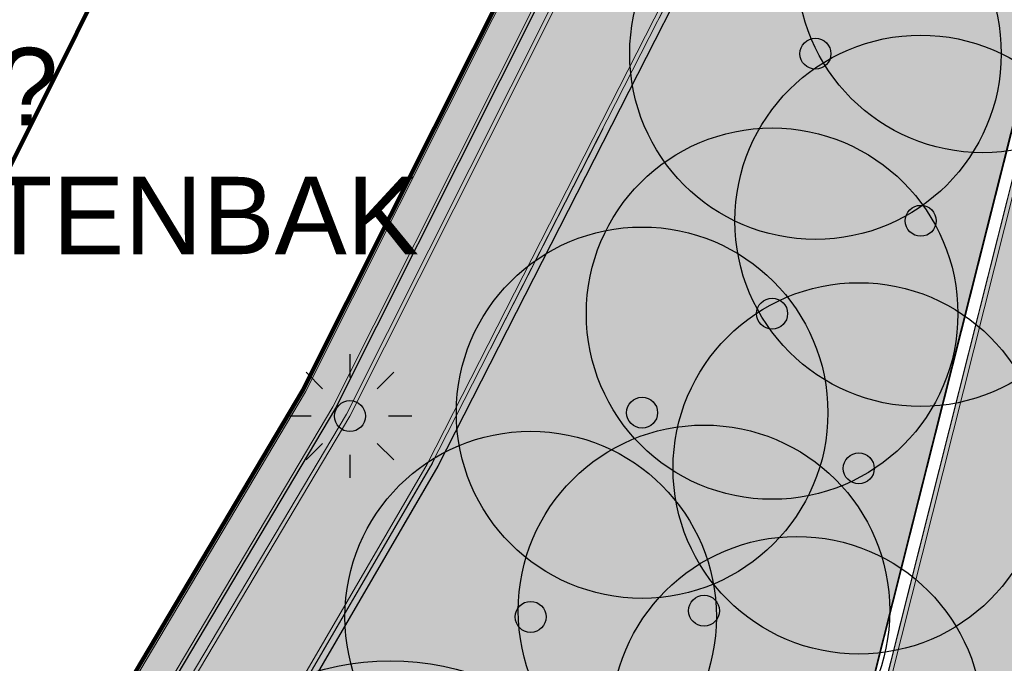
# Model space of a CAD drawing. Header units: metres. Extents: x 154038 to 155227, y 461678 to 462519.
# Tile 70 of 656: x 154344 to 154360, y 462045 to 462056. Entities that reach past the tile are written whole.
import ezdxf
from ezdxf import colors
from ezdxf.entities.mleader import LeaderData, LeaderLine
from ezdxf.enums import TextEntityAlignment as Align
from ezdxf.math import Vec2, Vec3

# ---------------------------------------------------------------- set-up
doc = ezdxf.new("R2010")
doc.units = ezdxf.units.M
doc.linetypes.add('VH-OPSLUITBAND_100X200', pattern=[16, 8, -2, 4, -2])
for name, color, linetype, lineweight in [('B-GV-GR-BOOM-G', 82, 'Continuous', 25), ('B-GV-GR-BOOM-G2', 92, 'Continuous', 25), ('B-GV-GR-BOOM-S', 3, 'Continuous', 25), ('B-WE-IE-TERREINAFSCHEIDING_KUNSTMATIG_MUUR-G', 1, 'IE-TERREINAFSCHEIDING_KUNSTMATIG-SO', 18), ('B-WE-OG-BEBOUWING-GV', 2, 'Continuous', 100), ('N-GV-GR-BOOM-G', 200, 'Continuous', 25), ('N-GV-GR-BOOM-GV', 3, 'Continuous', 25), ('N-GV-GR-BOOM-S', 200, 'Continuous', 25), ('N-GV-GR-BOOM-T', 3, 'Continuous', 25), ('N-WE-KL-ET_LS_OV_LICHTMAST-G', 2, 'Continuous', 25), ('N-WE-KL-ET_LS_OV_LICHTMAST_4M-S', 1, 'Continuous', 25), ('N-WE-VH-KANTOPSLUITING_OPSLUITBAND_100X200-G', 150, 'VH-OPSLUITBAND_100X200', 0), ('N-WE-VH-KANTVERHARDING_STOEP-STREKLAAG-G', 230, 'Continuous', 18), ('N-WE-VH-KANTVERHARDING_TROTTOIR-ROLLAAG-G', 62, 'Continuous', 18), ('N-WE-VH-KANTVERHARDING_TROTTOIR-STREKLAAG-G', 220, 'Continuous', 18), ('N-WE-VH-VERHARDING_STRAATBAKSTEEN-STOEP-HV_WF-G', 6, 'Continuous', 25), ('N-WE-VH-VERHARDING_STRAATBAKSTEEN-TROTTOIR-HV_DF-G', 2, 'Continuous', 18)]:
    doc.layers.add(name, color=color, linetype=linetype, lineweight=lineweight)
doc.layers.add('N-GV-GR-GROENVOORZIENING_plantvakStraat_HOOG-G', color=2, linetype='Continuous')
doc.layers.add('X-XX-AL-HULP-T', color=7, linetype='Continuous')
doc.layers.add('N-GV-GR-GROENVOORZIENING_plantvakStraaT_HOOG-V', color=7, linetype='Continuous', true_color=0x949300)
for name, color, linetype, lineweight, true_color in [('N-WE-VH-KANTOPSLUITING_OPSLUITBAND_100X200-V', 7, 'Continuous', 5, 0xbbbcbc), ('N-WE-VH-VERHARDING_STRAATBAKSTEEN-STOEP-HV_WF-V', 7, 'Continuous', 25, 0xb33d26), ('N-WE-VH-VERHARDING_STRAATBAKSTEEN-TROTTOIR-HV_DF-V', 7, 'Continuous', 18, 0xd14124), ('N-WE-VH-VERHARDING_STRAATBAKSTEEN_Rijbaan-KV_DF-V', 7, 'Continuous', 18, 0xb33d26)]:
    doc.layers.add(name, color=color, linetype=linetype, lineweight=lineweight, true_color=true_color)
doc.styles.add('maatvoering', font='arial.ttf')
doc.styles.get("Standard").update_dxf_attribs({"font": 'arial.ttf'})
doc.linetypes.add('IE-TERREINAFSCHEIDING_KUNSTMATIG-SO', pattern='A,4,[82,NLCS.shx,S=0.75,R=90,X=0,Y=0],4,-2', length=10)

# ---------------------------------------------------------------- blocks, each defined once
blk = doc.blocks.new('_Dot')
at = {"color": 0, "linetype": 'ByBlock', "lineweight": -2}
blk.add_line((-0.5, 0), (-1, 0), dxfattribs=at)
at = {"color": 0, "linetype": 'ByBlock', "const_width": 0.5}
blk.add_lwpolyline([(-0.25, 0, 1), (0.25, 0, 1)], format="xyb", close=True, dxfattribs=at)
blk = doc.blocks.new('SKL-ET_OV_LICHTMAST-N')
at = {"layer": 'N-WE-KL-ET_LS_OV_LICHTMAST-G'}
for points in [[(0, 1), (0, 0.625)], [(-0.7071067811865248, 0.707106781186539), (-0.4419417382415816, 0.4419417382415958)], [(0.44194173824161, 0.4419417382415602), (0.7071067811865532, 0.7071067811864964)], [(-0.625, 0), (-1, 0)], [(1, 0), (0.625, 0)], [(-0.7071067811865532, -0.7071067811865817), (-0.4419417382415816, -0.44194173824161)], [(0.4419417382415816, -0.4419417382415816), (0.7071067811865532, -0.7071067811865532)], [(0, -0.625), (0, -1)]]:
    blk.add_lwpolyline(points, dxfattribs=at)
blk.add_circle((0, 0), 0.25, dxfattribs=at)
blk = doc.blocks.new('*U346')
at = {"layer": 'B-GV-GR-BOOM-G', "color": 0}
blk.add_circle((-2.455635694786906e-11, 1.70530256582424e-11), 3, dxfattribs=at)
at = {"layer": 'B-GV-GR-BOOM-G2', "color": 0}
blk.add_circle((0, 0), 0.25, dxfattribs=at)
blk = doc.blocks.new('*U355')
at = {"layer": 'N-GV-GR-BOOM-G'}
blk.add_circle((0, 0), 4.25, dxfattribs=at)
at = {"layer": 'N-GV-GR-BOOM-GV'}
blk.add_circle((2.455635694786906e-11, -1.70530256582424e-11), 0.3, dxfattribs=at)

msp = doc.modelspace()

# ---------------------------------------------------------------- hatches: boundary and pattern name
at = {"layer": 'N-GV-GR-GROENVOORZIENING_plantvakStraaT_HOOG-V'}
h = msp.add_hatch(color=256, dxfattribs=at)
h.dxf.hatch_style = 1
edge = h.paths.add_edge_path()
edge.add_line((154361.1226047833, 462059.0336435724), (154358.735, 462060.21))
edge.add_line((154358.735, 462060.21), (154358.65, 462060.01))
edge.add_line((154358.65, 462060.01), (154358.29, 462060.22))
edge.add_line((154358.29, 462060.22), (154358.325, 462060.287))
edge.add_line((154358.325, 462060.287), (154358.48, 462060.58))
edge.add_line((154358.48, 462060.58), (154361.2684127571, 462059.1857936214))
edge.add_line((154361.2684127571, 462059.1857936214), (154361.9349224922, 462061.831118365))
edge.add_arc((154361.0621977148, 462062.0510080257), 0.8999999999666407, 345.8582395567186, 436.078081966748)
edge.add_line((154361.2787371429, 462062.9245700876), (154359.031759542, 462063.4815531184))
edge.add_arc((154358.7911601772, 462062.5109286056), 0.9999999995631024, 76.07808194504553, 153.3697773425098)
edge.add_line((154357.8972422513, 462062.9591592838), (154350.6005939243, 462048.6350691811))
edge.add_line((154350.6005939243, 462048.6350691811), (154345.0053588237, 462039.0233555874))
edge.add_arc((154345.865032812, 462038.5125125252), 1.000000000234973, 149.2799979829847, 256.0223232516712)
edge.add_line((154345.6234889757, 462037.5421226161), (154354.3427813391, 462035.3716642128))
edge.add_arc((154354.560180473, 462036.2450127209), 0.900000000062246, 256.0216881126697, 345.8582395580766)
edge.add_line((154355.4329052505, 462036.0251230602), (154355.793000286, 462037.4543119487))
edge.add_line((154355.793000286, 462037.4543119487), (154351.98, 462038.41))
edge.add_line((154351.98, 462038.41), (154352.246, 462039.437))
edge.add_line((154352.246, 462039.437), (154352.28, 462039.57))
edge.add_line((154352.28, 462039.57), (154352.72, 462039.46))
edge.add_line((154352.72, 462039.46), (154352.62, 462039.05))
edge.add_line((154352.62, 462039.05), (154352.368, 462039.086))
edge.add_line((154352.368, 462039.086), (154352.23, 462038.55))
edge.add_line((154352.23, 462038.55), (154355.7391837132, 462037.6702046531))
edge.add_line((154355.7391837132, 462037.6702046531), (154361.1226047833, 462059.0336435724))
at = {"layer": 'N-WE-VH-KANTOPSLUITING_OPSLUITBAND_100X200-V'}
h = msp.add_hatch(color=256, dxfattribs=at)
h.dxf.hatch_style = 1
edge = h.paths.add_edge_path()
edge.add_arc((154358.7911601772, 462062.5109286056), 1.099999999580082, 76.07808196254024, 153.3528407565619)
edge.add_line((154357.8079962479, 462063.0042729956), (154350.5127607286, 462048.6829563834))
edge.add_line((154350.5127607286, 462048.6829563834), (154344.9191563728, 462039.074044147))
edge.add_arc((154345.865032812, 462038.5125125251), 1.100000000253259, 149.3039730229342, 256.0216881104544)
edge.add_line((154345.5993227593, 462037.4450865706), (154354.3186258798, 462035.2746254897))
edge.add_arc((154354.5601804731, 462036.2450127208), 0.9999999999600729, 256.0216881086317, 345.8582395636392)
edge.add_line((154355.5298746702, 462036.0006908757), (154355.89, 462037.4299999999))
edge.add_line((154355.89, 462037.4299999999), (154355.793000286, 462037.4543119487))
edge.add_line((154355.793000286, 462037.4543119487), (154355.4329052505, 462036.0251230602))
edge.add_arc((154354.5601804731, 462036.2450127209), 0.8999999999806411, 256.0216881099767, 345.85823956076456, ccw=False)
edge.add_line((154354.3427813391, 462035.3716642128), (154345.6234782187, 462037.5421252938))
edge.add_arc((154345.865032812, 462038.5125125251), 1.000000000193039, 149.2799979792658, 256.0216881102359, ccw=False)
edge.add_line((154345.0053588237, 462039.0233555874), (154350.6005939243, 462048.6350691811))
edge.add_line((154350.6005939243, 462048.6350691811), (154357.8972422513, 462062.9591592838))
edge.add_arc((154358.7911601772, 462062.5109286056), 0.9999999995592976, 76.07808196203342, 153.3697773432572, ccw=False)
edge.add_line((154359.0317595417, 462063.4815531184), (154361.2787371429, 462062.9245700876))
edge.add_arc((154361.0621977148, 462062.0510080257), 0.899999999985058, -14.141760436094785, 76.07808196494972, ccw=False)
edge.add_line((154361.9349224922, 462061.8311183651), (154361.2684127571, 462059.1857936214))
edge.add_line((154361.2684127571, 462059.1857936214), (154361.36, 462059.14))
edge.add_line((154361.36, 462059.14), (154362.0318919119, 462061.8066861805))
edge.add_arc((154361.0621977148, 462062.0510080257), 0.9999999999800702, 345.8582395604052, 436.0780819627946)
edge.add_line((154361.3027970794, 462063.0216325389), (154359.0558194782, 462063.5786155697))
at = {"layer": 'N-WE-VH-VERHARDING_STRAATBAKSTEEN-STOEP-HV_WF-V'}
h = msp.add_hatch(color=256, dxfattribs=at)
h.dxf.hatch_style = 1
h.paths.add_polyline_path([(154378.2999999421, 462126.7049997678), (154373.8377536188, 462127.8208014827), (154373.9835829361, 462128.4028124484), (154379.0271416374, 462127.1416488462), (154375.9768330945, 462114.9034134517), (154368.5918047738, 462092.4687922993), (154359.5669424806, 462070.7331091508), (154348.9477526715, 462049.5729195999), (154342.4938872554, 462038.7120222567), (154337.9414373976, 462041.4252688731), (154338.2479301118, 462041.9410816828), (154342.285, 462039.535), (154348.4199779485, 462049.8592799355), (154359.013434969, 462070.9856407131), (154368.0289945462, 462092.6742438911), (154375.4040138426, 462115.0821954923)])
at = {"layer": 'N-WE-VH-VERHARDING_STRAATBAKSTEEN-TROTTOIR-HV_DF-V'}
h = msp.add_hatch(color=256, dxfattribs=at)
h.dxf.hatch_style = 1
edge = h.paths.add_edge_path(flags=16)
edge.add_line((154362.019825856, 462061.7587969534), (154355.5298746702, 462036.0006908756))
edge.add_arc((154354.560180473, 462036.2450127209), 1.000000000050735, 256.0216881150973, 345.85823955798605, ccw=False)
edge.add_line((154354.3186258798, 462035.2746254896), (154345.5993227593, 462037.4450865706))
edge.add_arc((154345.865032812, 462038.5125125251), 1.100000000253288, 149.3039727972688, 256.0216881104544, ccw=False)
edge.add_line((154344.9191563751, 462039.0740441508), (154350.4848843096, 462048.6350691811))
edge.add_line((154350.4848843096, 462048.6350691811), (154357.8224814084, 462063.0321401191))
edge.add_arc((154358.7911601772, 462062.5109286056), 1.099999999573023, 76.07808194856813, 151.7168891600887, ccw=False)
edge.add_line((154359.0558194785, 462063.5786155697), (154361.3027970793, 462063.0216325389))
edge.add_arc((154361.0609672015, 462062.0493436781), 1.001911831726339, -16.857495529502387, 76.03268019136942, ccw=False)
h.paths.add_polyline_path([(154359.5669424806, 462070.7331091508), (154357.4101246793, 462066.4496107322), (154354.2573476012, 462060.1530144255), (154351.0833513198, 462053.8320627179), (154348.9477526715, 462049.5729195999), (154342.2677574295, 462038.3314793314), (154341.3334041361, 462036.7591014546), (154342.5837272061, 462036.2378333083), (154353.3867945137, 462033.5484990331), (154357.7449153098, 462032.4632768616), (154365.17, 462061.96), (154370.951, 462060.527), (154371.32, 462062), (154372.11, 462065.07), (154372.4646181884, 462066.4809874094), (154370.4955765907, 462066.9252530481), (154360.1873909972, 462072.2274114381)])
edge = h.paths.add_edge_path(flags=16)
edge.add_arc((154368.7791829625, 462064.1561457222), 0.9999999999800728, 256.0780819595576, 345.7101016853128)
edge.add_line((154369.7482422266, 462063.9093175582), (154369.8362561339, 462064.2548643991))
edge.add_arc((154368.8736236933, 462064.5022523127), 0.9939124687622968, 345.5873860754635, 419.5101530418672)
edge.add_line((154369.377920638, 462065.3587256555), (154363.0788714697, 462069.1657947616))
edge.add_arc((154362.6206086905, 462068.2799387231), 0.9973693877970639, 62.64699228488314, 145.7080097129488)
edge.add_line((154361.7966049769, 462068.8418671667), (154361.0919128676, 462067.8136662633))
edge.add_arc((154362.7416398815, 462066.6830023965), 1.99999999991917, 145.5746554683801, 256.0780819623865)
edge.add_line((154362.2604411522, 462064.74175337), (154368.5385835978, 462063.185521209))
at = {"layer": 'N-WE-VH-VERHARDING_STRAATBAKSTEEN_Rijbaan-KV_DF-V'}
h = msp.add_hatch(color=256, dxfattribs=at)
h.dxf.hatch_style = 1
edge = h.paths.add_edge_path()
edge.add_line((154346.3655189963, 462123.4474894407), (154339.6690574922, 462103.1804047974))
edge.add_line((154339.6690574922, 462103.1804047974), (154331.5193567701, 462083.4356807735))
edge.add_line((154331.5193567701, 462083.4356807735), (154321.8864262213, 462064.3270959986))
edge.add_line((154321.8864262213, 462064.3270959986), (154319.064452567, 462059.5558212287))
edge.add_line((154319.064452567, 462059.5558212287), (154316.2103360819, 462061.243890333))
edge.add_arc((154313.6649621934, 462056.9402788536), 4.999999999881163, 59.39777921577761, 149.4251789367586)
edge.add_line((154309.3601339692, 462059.4835943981), (154295.4018813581, 462035.8577883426))
edge.add_arc((154299.7067095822, 462033.3144727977), 4.999999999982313, 149.425178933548, 239.2784399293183)
edge.add_line((154297.1523773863, 462029.0161723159), (154310.3450331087, 462021.1762305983))
edge.add_arc((154317.2452423, 462033.549449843), 14.16719595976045, 240.8527758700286, 248.9522969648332)
edge.add_line((154312.1571632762, 462020.327464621), (154334.4042784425, 462011.1510402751))
edge.add_arc((154336.3108423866, 462015.7732706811), 4.999999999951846, 247.5849764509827, 256.0899883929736)
edge.add_line((154335.1088540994, 462010.9198982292), (154350.5998025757, 462007.0834033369))
edge.add_arc((154349.3978142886, 462002.2300308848), 5.000000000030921, 59.37977109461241, 76.0899883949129, ccw=False)
edge.add_line((154351.944540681, 462006.5328421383), (154352.6260687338, 462006.1294627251))
edge.add_arc((154355.1727951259, 462010.4322739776), 4.999999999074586, 239.3797710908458, 256.0899883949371)
edge.add_line((154353.9708068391, 462005.5789015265), (154356.9781779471, 462004.8340984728))
edge.add_line((154356.9781779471, 462004.8340984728), (154367.5271780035, 462002.1693614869))
edge.add_line((154367.5271780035, 462002.1693614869), (154370.594703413, 462001.3944872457))
edge.add_arc((154371.8192663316, 462006.2422130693), 5.000000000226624, 255.8233322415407, 334.7988763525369)
edge.add_line((154376.3433598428, 462004.1132278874), (154378.3551998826, 462008.3883879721))
edge.add_arc((154373.8311063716, 462010.5173731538), 5.000000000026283, 334.7988763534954, 345.8749618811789)
edge.add_line((154378.6799336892, 462009.2971790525), (154401.6515090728, 462100.5820018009))
edge.add_line((154401.6515090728, 462100.5820018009), (154406.9852191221, 462099.2397882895))
edge.add_line((154406.9852191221, 462099.2397882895), (154397.3315953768, 462060.8780600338))
edge.add_line((154397.3315953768, 462060.8780600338), (154396.6527595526, 462061.0488872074))
edge.add_line((154396.6527595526, 462061.0488872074), (154394.6715745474, 462053.1760217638))
edge.add_line((154394.6715745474, 462053.1760217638), (154395.3511736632, 462053.0050023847))
edge.add_line((154395.3511736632, 462053.0050023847), (154390.2256132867, 462032.6401919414))
edge.add_line((154390.2256132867, 462032.6401919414), (154389.5467596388, 462032.8109482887))
edge.add_line((154389.5467596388, 462032.8109482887), (154388.7372010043, 462029.5939109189))
edge.add_line((154388.7372010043, 462029.5939109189), (154389.4156288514, 462029.4214625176))
edge.add_line((154389.4156288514, 462029.4214625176), (154383.7651946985, 462006.9676746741))
edge.add_line((154383.7651946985, 462006.9676746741), (154376.807218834, 461992.1819759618))
edge.add_arc((154381.331312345, 461990.0529907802), 4.999999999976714, 154.7988763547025, 166.0156035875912)
edge.add_line((154376.4795044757, 461991.2612789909), (154371.1051861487, 461969.68365288))
edge.add_line((154371.1051861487, 461969.68365288), (154363.8723419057, 461953.1420104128))
edge.add_arc((154368.4536651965, 461951.1389210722), 5.000088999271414, 156.3836358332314, 248.3411709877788)
edge.add_line((154366.60823727, 461946.491848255), (154366.6592998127, 461946.4715747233))
edge.add_line((154366.6592998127, 461946.4715747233), (154352.2416857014, 461952.1958481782))
edge.add_arc((154354.0386536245, 461956.8622859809), 5.000473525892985, 248.939130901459, 336.380420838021)
edge.add_line((154358.6202168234, 461954.8587855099), (154365.8806715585, 461971.4635736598))
edge.add_line((154365.8806715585, 461971.4635736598), (154371.1315098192, 461992.5091953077))
edge.add_arc((154366.27970195, 461993.7174835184), 4.999999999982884, 346.0156035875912, 435.8233322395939)
edge.add_line((154367.5042648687, 461998.5652093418), (154356.1296396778, 462001.438503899))
edge.add_line((154356.1296396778, 462001.438503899), (154353.1565705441, 462002.1748154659))
edge.add_arc((154351.9545822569, 461997.321443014), 4.99999999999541, 76.08998839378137, 92.77818827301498)
edge.add_line((154351.7122345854, 462002.315566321), (154350.8803402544, 462002.2858641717))
edge.add_arc((154350.6379925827, 462007.2799874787), 4.999999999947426, 256.0899883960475, 272.778188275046, ccw=False)
edge.add_line((154349.4360042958, 462002.4266150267), (154337.7325265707, 462005.3251033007))
edge.add_arc((154337.2517312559, 462003.38375432), 1.999999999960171, 76.08998839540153, 165.7499673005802)
edge.add_line((154335.3132697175, 462003.8760620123), (154335.1888994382, 462003.3863540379))
edge.add_line((154335.1888994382, 462003.3863540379), (154331.809089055, 462004.2350527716))
edge.add_line((154331.809089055, 462004.2350527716), (154332.0188515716, 462005.1214022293))
edge.add_arc((154330.0726110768, 462005.5819974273), 1.999999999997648, 346.6854067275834, 427.584976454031)
edge.add_line((154330.8352366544, 462007.4308895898), (154310.3759552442, 462015.8698735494))
edge.add_arc((154317.2452423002, 462033.5494498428), 18.96719595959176, 240.6390520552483, 248.76667882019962, ccw=False)
edge.add_line((154307.9454396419, 462017.0186243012), (154294.2962136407, 462025.129890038))
edge.add_arc((154292.7636143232, 462022.5509097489), 2.999999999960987, 59.27843992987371, 165.8531268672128)
edge.add_line((154289.8545971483, 462023.2841348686), (154287.8359008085, 462015.2751044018))
edge.add_line((154287.8359008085, 462015.2751044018), (154283.8632318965, 462016.2799413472))
edge.add_line((154283.8632318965, 462016.2799413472), (154284.9895646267, 462020.85211158))
edge.add_line((154284.9895646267, 462020.85211158), (154281.4008986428, 462022.9723146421))
edge.add_line((154281.4008986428, 462022.9723146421), (154304.5232118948, 462062.1092541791))
edge.add_arc((154313.1334630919, 462057.0210789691), 10.00129754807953, 72.70910643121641, 149.419295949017, ccw=False)
edge.add_arc((154316.7007223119, 462068.4799534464), 2.000000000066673, 252.7032232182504, 333.2466271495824)
edge.add_line((154318.4866272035, 462067.5796514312), (154327.4245828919, 462085.3096333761))
edge.add_line((154327.4245828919, 462085.3096333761), (154335.4473333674, 462104.7467881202))
edge.add_line((154335.4473333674, 462104.7467881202), (154342.0407687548, 462124.7020604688))
edge.add_line((154342.0407687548, 462124.7020604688), (154352.1387758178, 462165.04183881))
edge.add_line((154352.1387758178, 462165.04183881), (154355.7628846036, 462164.1322223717))
edge.add_line((154355.7628846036, 462164.1322223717), (154353.9603339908, 462153.7867322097))
edge.add_line((154353.9603339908, 462153.7867322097), (154346.3655189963, 462123.4474894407))
edge = h.paths.add_edge_path(flags=17)
edge.add_arc((154735.5031688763, 462271.5015979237), 4.999999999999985, 125.9385176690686, 138.150287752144, ccw=False)
edge.add_line((154732.5685849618, 462275.549834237), (154735.8470371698, 462277.9263983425))
edge.add_arc((154736.4339539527, 462277.1167510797), 1.000000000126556, 44.27258667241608, 125.93851766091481, ccw=False)
edge.add_line((154737.1499807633, 462277.8148238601), (154732.334294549, 462282.9696525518))
edge.add_arc((154731.6182677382, 462282.2715797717), 1.000000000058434, -54.06148233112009, 44.272586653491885, ccw=False)
edge.add_line((154732.2051845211, 462281.4619325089), (154729.9240080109, 462279.8082978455))
edge.add_arc((154735.7931758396, 462271.7118252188), 9.999999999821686, 125.9385176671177, 159.8812514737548)
edge.add_line((154726.4033583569, 462275.1514949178), (154712.1371545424, 462236.2067526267))
edge.add_arc((154709.3202092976, 462237.2386535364), 3.000000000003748, 249.8812514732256, 339.8812514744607, ccw=False)
edge.add_line((154708.2883083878, 462234.4217082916), (154663.7725424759, 462250.7286845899))
edge.add_line((154663.7725424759, 462250.7286845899), (154656.1079703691, 462250.0630933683))
edge.add_line((154656.1079703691, 462250.0630933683), (154584.3613417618, 462276.2290524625))
edge.add_arc((154586.0632988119, 462280.9304984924), 5.000025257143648, 159.6304989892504, 250.09938210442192, ccw=False)
edge.add_line((154581.3759381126, 462282.6708726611), (154586.6440892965, 462297.0625800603))
edge.add_line((154586.6440892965, 462297.0625800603), (154545.8382322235, 462312.2135262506))
edge.add_line((154545.8382322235, 462312.2135262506), (154543.9238186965, 462307.0574598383))
edge.add_line((154543.9238186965, 462307.0574598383), (154578.6714521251, 462294.1558922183))
edge.add_arc((154577.6272265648, 462291.3434923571), 3.000000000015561, -20.21334639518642, 69.63036995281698, ccw=False)
edge.add_line((154580.442464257, 462290.3069419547), (154576.1003610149, 462278.5139286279))
edge.add_arc((154571.4082981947, 462280.2415126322), 5.000000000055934, 301.49318088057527, 339.7866536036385, ccw=False)
edge.add_arc((154579.2442544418, 462267.4509774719), 9.999999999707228, 121.4931808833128, 159.6303699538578)
edge.add_line((154569.869588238, 462270.9317293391), (154560.0751634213, 462244.5540653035))
edge.add_arc((154557.2717091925, 462245.6220748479), 2.999999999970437, 249.9106884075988, 339.14506041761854, ccw=False)
edge.add_line((154556.2412556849, 462242.8045998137), (154537.0470548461, 462249.8246199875))
edge.add_arc((154536.360085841, 462247.9463032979), 2.000000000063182, 69.9106884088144, 159.7067651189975)
edge.add_line((154534.484226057, 462248.6399531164), (154518.7866293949, 462206.1884314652))
edge.add_line((154518.7866293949, 462206.1884314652), (154517.1266457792, 462201.6684760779))
edge.add_line((154517.1266457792, 462201.6684760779), (154504.0308506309, 462166.2479160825))
edge.add_line((154504.0308506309, 462166.2479160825), (154508.5329932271, 462164.5833704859))
edge.add_line((154508.5329932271, 462164.5833704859), (154521.6305956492, 462200.0088186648))
edge.add_line((154521.6305956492, 462200.0088186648), (154523.2905399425, 462204.5286669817))
edge.add_line((154523.2905399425, 462204.5286669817), (154536.2906664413, 462239.6853322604))
edge.add_arc((154540.9803159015, 462237.9512077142), 5.000000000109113, 69.91068840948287, 159.706765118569, ccw=False)
edge.add_line((154542.6977384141, 462242.6469994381), (154554.4056087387, 462238.3650037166))
edge.add_arc((154557.1538001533, 462245.8775869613), 7.999466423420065, 249.90688527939, 339.6332798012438)
edge.add_line((154564.6531743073, 462243.093552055), (154574.4386699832, 462269.447448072))
edge.add_arc((154579.1259759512, 462267.7069990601), 5.000000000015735, 69.96311292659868, 159.6294766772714, ccw=False)
edge.add_line((154580.8391011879, 462272.4043602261), (154655.4630948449, 462245.1890275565))
edge.add_line((154655.4630948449, 462245.1890275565), (154663.1240823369, 462245.8543074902))
edge.add_line((154663.1240823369, 462245.8543074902), (154713.9613245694, 462227.2316535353))
edge.add_line((154713.9613245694, 462227.2316535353), (154727.5885351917, 462264.4320337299))
edge.add_arc((154730.4054804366, 462263.4001328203), 2.999999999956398, 69.882642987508, 159.8812514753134, ccw=False)
edge.add_line((154731.4373129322, 462266.2171031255), (154749.540967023, 462259.5858871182))
edge.add_line((154749.540967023, 462259.5858871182), (154751.0397480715, 462263.6249638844))
edge.add_line((154751.0397480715, 462263.6249638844), (154734.4045412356, 462269.7183000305))
edge.add_arc((154736.1283149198, 462274.4117704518), 5.000006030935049, 197.6182283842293, 249.83320066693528, ccw=False)
edge.add_arc((154733.2690260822, 462273.5037486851), 2.000000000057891, 138.1345799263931, 197.6182116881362, ccw=False)
edge.add_line((154731.7795971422, 462274.8385151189), (154731.7786818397, 462274.8374930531))
edge = h.paths.add_edge_path(flags=0)
edge.add_arc((154536.360085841, 462247.9463032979), 2.000000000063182, 69.9106884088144, 159.7067651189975, ccw=False)
edge.add_arc((154536.360085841, 462247.9463032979), 2.000000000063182, 69.9106884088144, 159.7067651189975)
edge = h.paths.add_edge_path(flags=0)
edge.add_arc((154735.7931758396, 462271.7118252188), 9.999999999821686, 125.93851766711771, 159.8812514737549, ccw=False)
edge.add_arc((154735.7931758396, 462271.7118252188), 9.999999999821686, 125.9385176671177, 159.8812514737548)
edge = h.paths.add_edge_path(flags=17)
edge.add_arc((154735.5031688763, 462271.5015979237), 4.999999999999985, 125.9385176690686, 138.150287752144)
edge.add_line((154731.7795971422, 462274.8385151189), (154731.7786818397, 462274.8374930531))
edge.add_arc((154733.2690260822, 462273.5037486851), 2.000000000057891, 138.134579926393, 197.6182116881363)
edge.add_arc((154736.1283149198, 462274.4117704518), 5.000006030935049, 197.6182283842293, 249.8332006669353)
edge.add_line((154751.0397480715, 462263.6249638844), (154734.4045412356, 462269.7183000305))
edge.add_line((154749.540967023, 462259.5858871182), (154751.0397480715, 462263.6249638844))
edge.add_line((154731.4373129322, 462266.2171031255), (154749.540967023, 462259.5858871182))
edge.add_arc((154730.4054804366, 462263.4001328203), 2.999999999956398, 69.88264298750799, 159.8812514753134)
edge.add_line((154713.9613245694, 462227.2316535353), (154727.5885351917, 462264.4320337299))
edge.add_line((154663.1240823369, 462245.8543074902), (154713.9613245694, 462227.2316535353))
edge.add_line((154655.4630948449, 462245.1890275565), (154663.1240823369, 462245.8543074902))
edge.add_line((154580.8391011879, 462272.4043602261), (154655.4630948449, 462245.1890275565))
edge.add_arc((154579.1259759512, 462267.7069990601), 5.000000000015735, 69.96311292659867, 159.6294766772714)
edge.add_line((154564.6531743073, 462243.093552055), (154574.4386699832, 462269.447448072))
edge.add_arc((154557.1538001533, 462245.8775869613), 7.999466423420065, 249.90688527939, 339.6332798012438)
edge.add_line((154542.6977384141, 462242.6469994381), (154554.4056087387, 462238.3650037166))
edge.add_arc((154540.9803159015, 462237.9512077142), 5.000000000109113, 69.9106884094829, 159.706765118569)
edge.add_line((154523.2905399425, 462204.5286669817), (154536.2906664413, 462239.6853322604))
edge.add_line((154521.6305956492, 462200.0088186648), (154523.2905399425, 462204.5286669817))
edge.add_line((154508.5329932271, 462164.5833704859), (154521.6305956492, 462200.0088186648))
edge.add_line((154504.0308506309, 462166.2479160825), (154508.5329932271, 462164.5833704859))
edge.add_line((154517.1266457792, 462201.6684760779), (154504.0308506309, 462166.2479160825))
edge.add_line((154518.7866293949, 462206.1884314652), (154517.1266457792, 462201.6684760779))
edge.add_line((154534.484226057, 462248.6399531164), (154518.7866293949, 462206.1884314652))
edge.add_arc((154536.360085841, 462247.9463032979), 2.000000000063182, 69.9106884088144, 159.7067651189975)
edge.add_line((154556.2412556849, 462242.8045998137), (154537.0470548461, 462249.8246199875))
edge.add_arc((154557.2717091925, 462245.6220748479), 2.999999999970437, 249.9106884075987, 339.1450604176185)
edge.add_line((154569.869588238, 462270.9317293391), (154560.0751634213, 462244.5540653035))
edge.add_arc((154579.2442544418, 462267.4509774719), 9.999999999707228, 121.4931808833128, 159.6303699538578)
edge.add_arc((154571.4082981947, 462280.2415126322), 5.000000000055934, 301.4931808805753, 339.7866536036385)
edge.add_line((154580.442464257, 462290.3069419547), (154576.1003610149, 462278.5139286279))
edge.add_arc((154577.6272265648, 462291.3434923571), 3.000000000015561, 339.7866536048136, 429.6303699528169)
edge.add_line((154543.9238186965, 462307.0574598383), (154578.6714521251, 462294.1558922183))
edge.add_line((154545.8382322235, 462312.2135262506), (154543.9238186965, 462307.0574598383))
edge.add_line((154586.6440892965, 462297.0625800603), (154545.8382322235, 462312.2135262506))
edge.add_line((154581.3759381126, 462282.6708726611), (154586.6440892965, 462297.0625800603))
edge.add_arc((154586.0632988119, 462280.9304984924), 5.000025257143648, 159.6304989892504, 250.0993821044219)
edge.add_line((154656.1079703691, 462250.0630933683), (154584.3613417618, 462276.2290524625))
edge.add_line((154663.7725424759, 462250.7286845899), (154656.1079703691, 462250.0630933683))
edge.add_line((154708.2883083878, 462234.4217082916), (154663.7725424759, 462250.7286845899))
edge.add_arc((154709.3202092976, 462237.2386535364), 3.000000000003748, 249.8812514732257, 339.8812514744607)
edge.add_line((154726.4033583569, 462275.1514949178), (154712.1371545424, 462236.2067526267))
edge.add_arc((154735.7931758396, 462271.7118252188), 9.999999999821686, 125.9385176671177, 159.8812514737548)
edge.add_line((154732.2051845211, 462281.4619325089), (154729.9240080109, 462279.8082978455))
edge.add_arc((154731.6182677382, 462282.2715797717), 1.000000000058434, 305.9385176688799, 404.2725866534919)
edge.add_line((154732.334294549, 462282.9696525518), (154737.1499807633, 462277.8148238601))
edge.add_arc((154736.4339539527, 462277.1167510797), 1.000000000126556, 44.27258667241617, 125.9385176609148)
edge.add_line((154735.8470371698, 462277.9263983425), (154732.5685849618, 462275.549834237))
edge = h.paths.add_edge_path(flags=0)
edge.add_arc((154736.1283149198, 462274.4117704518), 5.000006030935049, 197.6182283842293, 249.8332006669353)
edge.add_arc((154736.1283149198, 462274.4117704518), 5.000006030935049, 197.6182283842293, 249.8332006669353)
edge = h.paths.add_edge_path(flags=0)
edge.add_arc((154733.2690260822, 462273.5037486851), 2.000000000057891, 138.134579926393, 197.6182116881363)
edge.add_arc((154733.2690260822, 462273.5037486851), 2.000000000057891, 138.134579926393, 197.6182116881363)
edge = h.paths.add_edge_path(flags=0)
edge.add_line((154731.7795971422, 462274.8385151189), (154731.7786818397, 462274.8374930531))
edge.add_line((154731.7795971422, 462274.8385151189), (154731.7786818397, 462274.8374930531))
edge = h.paths.add_edge_path(flags=0)
edge.add_arc((154735.5031688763, 462271.5015979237), 4.999999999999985, 125.9385176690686, 138.150287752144)
edge.add_arc((154735.5031688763, 462271.5015979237), 4.999999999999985, 125.9385176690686, 138.150287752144)
edge = h.paths.add_edge_path(flags=0)
edge.add_line((154732.2051845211, 462281.4619325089), (154729.9240080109, 462279.8082978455))
edge.add_line((154732.2051845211, 462281.4619325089), (154729.9240080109, 462279.8082978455))
edge = h.paths.add_edge_path(flags=0)
edge.add_arc((154731.6182677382, 462282.2715797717), 1.000000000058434, 305.9385176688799, 404.2725866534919)
edge.add_arc((154731.6182677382, 462282.2715797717), 1.000000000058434, 305.9385176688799, 404.2725866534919)
edge = h.paths.add_edge_path(flags=0)
edge.add_line((154737.1499807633, 462277.8148238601), (154732.334294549, 462282.9696525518))
edge.add_line((154737.1499807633, 462277.8148238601), (154732.334294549, 462282.9696525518))
edge = h.paths.add_edge_path(flags=0)
edge.add_arc((154736.4339539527, 462277.1167510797), 1.000000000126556, 44.27258667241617, 125.9385176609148)
edge.add_arc((154736.4339539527, 462277.1167510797), 1.000000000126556, 44.27258667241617, 125.9385176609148)
edge = h.paths.add_edge_path(flags=0)
edge.add_line((154732.5685849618, 462275.549834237), (154735.8470371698, 462277.9263983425))
edge.add_line((154732.5685849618, 462275.549834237), (154735.8470371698, 462277.9263983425))
edge = h.paths.add_edge_path(flags=0)
edge.add_line((154556.2412556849, 462242.8045998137), (154537.0470548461, 462249.8246199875))
edge.add_line((154556.2412556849, 462242.8045998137), (154537.0470548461, 462249.8246199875))
edge = h.paths.add_edge_path(flags=0)
edge.add_arc((154557.2717091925, 462245.6220748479), 2.999999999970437, 249.9106884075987, 339.1450604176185)
edge.add_arc((154557.2717091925, 462245.6220748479), 2.999999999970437, 249.9106884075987, 339.1450604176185)
edge = h.paths.add_edge_path(flags=0)
edge.add_line((154569.869588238, 462270.9317293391), (154560.0751634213, 462244.5540653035))
edge.add_line((154569.869588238, 462270.9317293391), (154560.0751634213, 462244.5540653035))
edge = h.paths.add_edge_path(flags=0)
edge.add_arc((154579.2442544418, 462267.4509774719), 9.999999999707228, 121.4931808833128, 159.6303699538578)
edge.add_arc((154579.2442544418, 462267.4509774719), 9.999999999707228, 121.4931808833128, 159.6303699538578)
edge = h.paths.add_edge_path(flags=0)
edge.add_arc((154571.4082981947, 462280.2415126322), 5.000000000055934, 301.4931808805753, 339.7866536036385)
edge.add_arc((154571.4082981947, 462280.2415126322), 5.000000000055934, 301.4931808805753, 339.7866536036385)
edge = h.paths.add_edge_path(flags=0)
edge.add_line((154580.442464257, 462290.3069419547), (154576.1003610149, 462278.5139286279))
edge.add_line((154580.442464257, 462290.3069419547), (154576.1003610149, 462278.5139286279))
edge = h.paths.add_edge_path(flags=0)
edge.add_arc((154577.6272265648, 462291.3434923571), 3.000000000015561, 339.7866536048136, 429.6303699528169)
edge.add_arc((154577.6272265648, 462291.3434923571), 3.000000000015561, 339.7866536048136, 429.6303699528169)
edge = h.paths.add_edge_path(flags=0)
edge.add_line((154543.9238186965, 462307.0574598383), (154578.6714521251, 462294.1558922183))
edge.add_line((154543.9238186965, 462307.0574598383), (154578.6714521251, 462294.1558922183))
edge = h.paths.add_edge_path(flags=0)
edge.add_line((154545.8382322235, 462312.2135262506), (154543.9238186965, 462307.0574598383))
edge.add_line((154545.8382322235, 462312.2135262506), (154543.9238186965, 462307.0574598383))
edge = h.paths.add_edge_path(flags=0)
edge.add_line((154586.6440892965, 462297.0625800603), (154545.8382322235, 462312.2135262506))
edge.add_line((154586.6440892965, 462297.0625800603), (154545.8382322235, 462312.2135262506))
edge = h.paths.add_edge_path(flags=0)
edge.add_line((154581.3759381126, 462282.6708726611), (154586.6440892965, 462297.0625800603))
edge.add_line((154581.3759381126, 462282.6708726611), (154586.6440892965, 462297.0625800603))
edge = h.paths.add_edge_path(flags=0)
edge.add_arc((154586.0632988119, 462280.9304984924), 5.000025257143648, 159.6304989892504, 250.0993821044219)
edge.add_arc((154586.0632988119, 462280.9304984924), 5.000025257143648, 159.6304989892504, 250.0993821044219)
edge = h.paths.add_edge_path(flags=0)
edge.add_line((154656.1079703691, 462250.0630933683), (154584.3613417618, 462276.2290524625))
edge.add_line((154656.1079703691, 462250.0630933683), (154584.3613417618, 462276.2290524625))
edge = h.paths.add_edge_path(flags=0)
edge.add_line((154663.7725424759, 462250.7286845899), (154656.1079703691, 462250.0630933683))
edge.add_line((154663.7725424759, 462250.7286845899), (154656.1079703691, 462250.0630933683))
edge = h.paths.add_edge_path(flags=0)
edge.add_line((154708.2883083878, 462234.4217082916), (154663.7725424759, 462250.7286845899))
edge.add_line((154708.2883083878, 462234.4217082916), (154663.7725424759, 462250.7286845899))
edge = h.paths.add_edge_path(flags=0)
edge.add_arc((154709.3202092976, 462237.2386535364), 3.000000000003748, 249.8812514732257, 339.8812514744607)
edge.add_arc((154709.3202092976, 462237.2386535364), 3.000000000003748, 249.8812514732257, 339.8812514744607)
edge = h.paths.add_edge_path(flags=0)
edge.add_line((154726.4033583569, 462275.1514949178), (154712.1371545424, 462236.2067526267))
edge.add_line((154726.4033583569, 462275.1514949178), (154712.1371545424, 462236.2067526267))
edge = h.paths.add_edge_path(flags=0)
edge.add_line((154751.0397480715, 462263.6249638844), (154734.4045412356, 462269.7183000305))
edge.add_line((154751.0397480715, 462263.6249638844), (154734.4045412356, 462269.7183000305))
edge = h.paths.add_edge_path(flags=0)
edge.add_line((154749.540967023, 462259.5858871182), (154751.0397480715, 462263.6249638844))
edge.add_line((154749.540967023, 462259.5858871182), (154751.0397480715, 462263.6249638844))
edge = h.paths.add_edge_path(flags=0)
edge.add_line((154731.4373129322, 462266.2171031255), (154749.540967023, 462259.5858871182))
edge.add_line((154731.4373129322, 462266.2171031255), (154749.540967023, 462259.5858871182))
edge = h.paths.add_edge_path(flags=0)
edge.add_arc((154730.4054804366, 462263.4001328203), 2.999999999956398, 69.88264298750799, 159.8812514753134)
edge.add_arc((154730.4054804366, 462263.4001328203), 2.999999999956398, 69.88264298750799, 159.8812514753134)
edge = h.paths.add_edge_path(flags=0)
edge.add_line((154713.9613245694, 462227.2316535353), (154727.5885351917, 462264.4320337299))
edge.add_line((154713.9613245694, 462227.2316535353), (154727.5885351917, 462264.4320337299))
edge = h.paths.add_edge_path(flags=0)
edge.add_line((154663.1240823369, 462245.8543074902), (154713.9613245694, 462227.2316535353))
edge.add_line((154663.1240823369, 462245.8543074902), (154713.9613245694, 462227.2316535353))
edge = h.paths.add_edge_path(flags=0)
edge.add_line((154655.4630948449, 462245.1890275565), (154663.1240823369, 462245.8543074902))
edge.add_line((154655.4630948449, 462245.1890275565), (154663.1240823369, 462245.8543074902))
edge = h.paths.add_edge_path(flags=0)
edge.add_line((154580.8391011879, 462272.4043602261), (154655.4630948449, 462245.1890275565))
edge.add_line((154580.8391011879, 462272.4043602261), (154655.4630948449, 462245.1890275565))
edge = h.paths.add_edge_path(flags=0)
edge.add_arc((154579.1259759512, 462267.7069990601), 5.000000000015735, 69.96311292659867, 159.6294766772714)
edge.add_arc((154579.1259759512, 462267.7069990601), 5.000000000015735, 69.96311292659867, 159.6294766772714)
edge = h.paths.add_edge_path(flags=0)
edge.add_line((154564.6531743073, 462243.093552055), (154574.4386699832, 462269.447448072))
edge.add_line((154564.6531743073, 462243.093552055), (154574.4386699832, 462269.447448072))
edge = h.paths.add_edge_path(flags=0)
edge.add_arc((154557.1538001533, 462245.8775869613), 7.999466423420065, 249.90688527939, 339.6332798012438)
edge.add_arc((154557.1538001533, 462245.8775869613), 7.999466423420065, 249.90688527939, 339.6332798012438)
edge = h.paths.add_edge_path(flags=0)
edge.add_line((154542.6977384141, 462242.6469994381), (154554.4056087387, 462238.3650037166))
edge.add_line((154542.6977384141, 462242.6469994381), (154554.4056087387, 462238.3650037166))
edge = h.paths.add_edge_path(flags=0)
edge.add_arc((154540.9803159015, 462237.9512077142), 5.000000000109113, 69.9106884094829, 159.706765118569)
edge.add_arc((154540.9803159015, 462237.9512077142), 5.000000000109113, 69.9106884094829, 159.706765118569)
edge = h.paths.add_edge_path(flags=0)
edge.add_line((154523.2905399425, 462204.5286669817), (154536.2906664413, 462239.6853322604))
edge.add_line((154523.2905399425, 462204.5286669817), (154536.2906664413, 462239.6853322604))
edge = h.paths.add_edge_path(flags=0)
edge.add_line((154521.6305956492, 462200.0088186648), (154523.2905399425, 462204.5286669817))
edge.add_line((154521.6305956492, 462200.0088186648), (154523.2905399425, 462204.5286669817))
edge = h.paths.add_edge_path(flags=0)
edge.add_line((154508.5329932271, 462164.5833704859), (154521.6305956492, 462200.0088186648))
edge.add_line((154508.5329932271, 462164.5833704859), (154521.6305956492, 462200.0088186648))
edge = h.paths.add_edge_path(flags=0)
edge.add_line((154504.0308506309, 462166.2479160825), (154508.5329932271, 462164.5833704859))
edge.add_line((154504.0308506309, 462166.2479160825), (154508.5329932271, 462164.5833704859))
edge = h.paths.add_edge_path(flags=0)
edge.add_line((154517.1266457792, 462201.6684760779), (154504.0308506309, 462166.2479160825))
edge.add_line((154517.1266457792, 462201.6684760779), (154504.0308506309, 462166.2479160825))
edge = h.paths.add_edge_path(flags=0)
edge.add_line((154518.7866293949, 462206.1884314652), (154517.1266457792, 462201.6684760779))
edge.add_line((154518.7866293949, 462206.1884314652), (154517.1266457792, 462201.6684760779))
edge = h.paths.add_edge_path(flags=0)
edge.add_line((154534.484226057, 462248.6399531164), (154518.7866293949, 462206.1884314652))
edge.add_line((154534.484226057, 462248.6399531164), (154518.7866293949, 462206.1884314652))
edge = h.paths.add_edge_path(flags=17)
edge.add_line((154302.5191957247, 462047.9045891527), (154309.3601339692, 462059.4835943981))
edge.add_arc((154313.6649621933, 462056.9402788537), 4.999999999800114, 59.39777921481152, 149.4251789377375, ccw=False)
edge.add_line((154316.2103360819, 462061.243890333), (154319.064452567, 462059.5558212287))

# ---------------------------------------------------------------- linework, layer by layer
at = {"layer": 'B-WE-IE-TERREINAFSCHEIDING_KUNSTMATIG_MUUR-G'}
msp.add_lwpolyline([(154358.325, 462060.287), (154358.48, 462060.58), (154361.36, 462059.14), (154355.89, 462037.43), (154351.98, 462038.41), (154352.246, 462039.437), (154352.28, 462039.57), (154352.72, 462039.46), (154352.62, 462039.05), (154352.368, 462039.086), (154352.23, 462038.55), (154355.74, 462037.67), (154361.13, 462059.03), (154358.735, 462060.21), (154358.65, 462060.01), (154358.29, 462060.22)], close=True, dxfattribs=at)
at = {"layer": 'B-WE-OG-BEBOUWING-GV'}
msp.add_lwpolyline([(154363.399, 462081.538), (154360.796, 462075.276), (154359.021, 462070.983), (154356.874, 462066.719), (154353.725, 462060.439), (154350.547, 462054.101), (154348.421, 462049.861), (154345.617, 462045.142), (154342.285, 462039.535), (154338.238, 462041.947), (154332.358, 462045.451), (154326.494, 462048.946), (154322.46, 462051.35), (154325.732, 462056.882), (154328.12, 462060.92), (154329.883, 462064.419), (154333.035, 462070.671), (154336.225, 462076.997), (154337.98, 462080.479), (154339.454, 462084.052)], dxfattribs=at)
msp.add_lwpolyline([(154340.941, 462061.24), (154346.249, 462058.608), (154343.28, 462052.661), (154339.888, 462046.958), (154334.89, 462049.937), (154330.088, 462052.799), (154333.245, 462058.128), (154336.037, 462063.672)], close=True, dxfattribs=at)
at = {"layer": 'N-GV-GR-GROENVOORZIENING_plantvakStraat_HOOG-G'}
msp.add_lwpolyline([(154357.8972422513, 462062.9591592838), (154350.6005939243, 462048.6350691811), (154345.0053588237, 462039.0233555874, 0.5026323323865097), (154345.6234889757, 462037.5421226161), (154354.3427813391, 462035.3716642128, 0.4133782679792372), (154355.4329052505, 462036.0251230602), (154355.793000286, 462037.4543119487), (154351.98, 462038.41), (154352.246, 462039.437), (154352.28, 462039.57), (154352.72, 462039.46), (154352.62, 462039.05), (154352.368, 462039.086), (154352.23, 462038.55), (154355.7391837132, 462037.6702046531), (154361.1226047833, 462059.0336435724)], format="xyb", dxfattribs=at)
at = {"layer": 'N-WE-VH-KANTOPSLUITING_OPSLUITBAND_100X200-G'}
msp.add_lwpolyline([(154359.0558194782, 462063.5786155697, 0.3505612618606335), (154357.8079962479, 462063.0042729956), (154350.5127607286, 462048.6829563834), (154344.9191563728, 462039.074044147, 0.5024978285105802), (154345.5993227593, 462037.4450865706), (154354.3186258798, 462035.2746254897, 0.4133782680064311), (154355.5298746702, 462036.0006908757), (154355.89, 462037.4299999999), (154355.793000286, 462037.4543119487), (154355.4329052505, 462036.0251230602, -0.4133782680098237), (154354.3427813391, 462035.3716642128), (154345.6234782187, 462037.5421252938, -0.5026288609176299), (154345.0053588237, 462039.0233555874), (154350.6005939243, 462048.6350691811), (154357.8972422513, 462062.9591592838, -0.3506442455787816), (154359.0317595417, 462063.4815531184), (154361.2787371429, 462062.9245700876, -0.4153378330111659), (154361.9349224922, 462061.8311183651), (154361.2684127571, 462059.1857936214), (154361.36, 462059.14), (154362.0318919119, 462061.8066861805, 0.4153378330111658), (154361.3027970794, 462063.0216325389)], format="xyb", close=True, dxfattribs=at)
at = {"layer": 'N-WE-VH-KANTVERHARDING_STOEP-STREKLAAG-G'}
msp.add_lwpolyline([(154378.3605950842, 462126.7413871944), (154373.8984125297, 462127.8571729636), (154374.019937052, 462128.3421824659), (154378.9665428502, 462127.1052623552), (154375.9287634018, 462114.9172953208), (154368.5449025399, 462092.4862207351), (154359.5214512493, 462070.7539358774), (154348.9038613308, 462049.5969343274), (154342.4764791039, 462038.7806042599), (154338.009928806, 462041.4426549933), (154338.2653394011, 462041.8724990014), (154342.3024081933, 462039.4664179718), (154348.4638735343, 462049.8352723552), (154359.0589248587, 462070.9648126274), (154368.0758941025, 462092.65680702), (154375.4520844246, 462115.0683166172)], close=True, dxfattribs=at)
at = {"layer": 'N-WE-VH-KANTVERHARDING_TROTTOIR-ROLLAAG-G'}
msp.add_lwpolyline([(154374.0321925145, 462128.5968153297), (154379.2695367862, 462127.28719481), (154376.1691118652, 462114.847885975), (154368.7794137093, 462092.3990785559), (154359.7489074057, 462070.6498022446), (154349.1233180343, 462049.4768606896), (154342.6656886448, 462038.609629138), (154342.4938872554, 462038.7120222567)], dxfattribs=at)
at = {"layer": 'N-WE-VH-KANTVERHARDING_TROTTOIR-STREKLAAG-G'}
for points in [[(154342.5171097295, 462038.6205338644), (154342.2953961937, 462038.2474228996), (154323.311873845, 462046.2573972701), (154320.7936693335, 462047.7473349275, -0.4141195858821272), (154320.3834673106, 462049.3452205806), (154321.461653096, 462051.1688413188), (154321.3760002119, 462051.2198848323), (154327.3591484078, 462061.3360822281), (154337.1913131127, 462080.8398531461), (154345.5169131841, 462101.0107313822), (154352.3560496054, 462121.709617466), (154355.27488112, 462133.3559050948), (154360.5127072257, 462132.0464189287, -0.4026229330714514), (154361.7951597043, 462132.7816833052), (154373.3269559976, 462129.8990236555, -0.4029731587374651), (154374.1123213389, 462128.6455324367), (154379.3503755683, 462127.335734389), (154376.2332368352, 462114.8293675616), (154368.8419812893, 462092.3758290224), (154359.8095927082, 462070.6220193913), (154349.1818690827, 462049.444825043), (154342.688911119, 462038.5181407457)], [(154362.084124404, 462061.7409922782), (154355.5945532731, 462035.9843946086, -0.4133782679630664), (154354.3025141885, 462035.2099006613), (154345.583211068, 462037.3803617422, -0.5024199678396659), (154344.8616537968, 462039.1078438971), (154350.4263030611, 462048.6670159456), (154357.7633870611, 462063.0630801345, -0.3427463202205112), (154359.0718674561, 462063.6433562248), (154361.3188450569, 462063.0863731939, -0.4286214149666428)]]:
    msp.add_lwpolyline(points, format="xyb", close=True, dxfattribs=at)
at = {"layer": 'N-WE-VH-VERHARDING_STRAATBAKSTEEN-STOEP-HV_WF-G'}
msp.add_lwpolyline([(154378.2999999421, 462126.7049997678), (154373.8377536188, 462127.8208014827), (154373.9835829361, 462128.4028124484), (154379.0271416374, 462127.1416488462), (154375.9768330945, 462114.9034134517), (154368.5918047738, 462092.4687922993), (154359.5669424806, 462070.7331091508), (154348.9477526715, 462049.5729195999), (154342.4938872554, 462038.7120222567), (154337.9414373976, 462041.4252688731), (154338.2479301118, 462041.9410816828), (154342.285, 462039.535), (154348.4199779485, 462049.8592799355), (154359.013434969, 462070.9856407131), (154368.0289945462, 462092.6742438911), (154375.4040138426, 462115.0821954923)], close=True, dxfattribs=at)
at = {"layer": 'N-WE-VH-VERHARDING_STRAATBAKSTEEN-TROTTOIR-HV_DF-G'}
msp.add_lwpolyline([(154359.5669424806, 462070.7331091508), (154357.4101246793, 462066.4496107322), (154354.2573476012, 462060.1530144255), (154351.0833513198, 462053.8320627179), (154348.9477526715, 462049.5729195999), (154342.2677574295, 462038.3314793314), (154341.3334041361, 462036.7591014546), (154342.5837272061, 462036.2378333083), (154353.3867945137, 462033.5484990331), (154357.7449153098, 462032.4632768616), (154365.17, 462061.96), (154370.951, 462060.527), (154371.32, 462062), (154372.11, 462065.07), (154372.4646181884, 462066.4809874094), (154370.4955765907, 462066.9252530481), (154360.1873909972, 462072.2274114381)], close=True, dxfattribs=at)
msp.add_lwpolyline([(154362.019825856, 462061.7587969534), (154355.5298746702, 462036.0006908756, -0.4133782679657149), (154354.3186258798, 462035.2746254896), (154345.5993227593, 462037.4450865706, -0.5024978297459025), (154344.9191563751, 462039.0740441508), (154350.4848843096, 462048.6350691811), (154357.8224814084, 462063.0321401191, -0.3425657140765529), (154359.0558194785, 462063.5786155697), (154361.3027970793, 462063.0216325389, -0.4290663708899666)], format="xyb", close=True, dxfattribs=at)

# ---------------------------------------------------------------- block references
at = {"layer": 'B-GV-GR-BOOM-S'}
for p in [(154359.4000005, 462056.6999979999), (154356.699998, 462055.299998), (154358.4000015, 462052.6), (154356, 462051.099998), (154353.8999995, 462049.500001), (154357.4000025, 462048.599997), (154354.8999985, 462046.3), (154352.1, 462046.1999979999), (154356.399997, 462044.499999)]:
    msp.add_blockref('*U346', p, dxfattribs=at)
at = {"layer": 'N-GV-GR-BOOM-S'}
ref = msp.add_blockref('*U355', (154349.8346060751, 462041.2410628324), dxfattribs=dict(at, rotation=27.75171258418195))
ref.add_attrib('SOORT', 'Aj', dxfattribs={"layer": 'N-GV-GR-BOOM-T', "ltscale": 0.1, "height": 0.8999999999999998, "rotation": 27.75171258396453}).set_placement((154349.3031852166, 462042.482771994), align=Align.MIDDLE_CENTER)
at = {"layer": 'N-WE-KL-ET_LS_OV_LICHTMAST_4M-S'}
msp.add_blockref('SKL-ET_OV_LICHTMAST-N', (154349.1818690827, 462049.444825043), dxfattribs=at)

# ---------------------------------------------------------------- leaders
at = {"layer": 'X-XX-AL-HULP-T'}
ml = msp.add_multileader_mtext('Standard', dxfattribs=at)
ml.set_content('MUUR?\\P/PLANTENBAK', color=256, style='maatvoering')
ml.set_leader_properties()
ml.set_arrow_properties(name='DOT')
ml.build(insert=Vec2(0, 0))
ml.multileader.update_dxf_attribs({"text_right_attachment_type": 6, "dogleg_length": 0.36, "arrow_head_size": 1, "scale": 5})
ctx = ml.context
ctx.base_point, ctx.scale, ctx.char_height, ctx.arrow_head_size, ctx.landing_gap_size, ctx.plane_origin = Vec3(154337.8125, 462054.7588417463), 5, 1.25, 1, 0.45, Vec3(154321.6390859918, 462051.1407486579)
ctx.right_attachment = 6
notes = []
notes.append((ctx, [(0, (1, 1, 0), (154336.0125, 462054.7588417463), (1, 0), 1.8, [(1, [(154321.6390859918, 462051.1407486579), (154342.4079865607, 462038.763218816)], 0, [])])]))
ctx.mtext.insert, ctx.mtext.flow_direction = Vec3(154338.2625, 462055.3945000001), 5
for ctx, leaders in notes:
    for number, flags, end, landing, length, lines in leaders:
        leader = LeaderData()
        leader.index, (leader.has_last_leader_line, leader.has_dogleg_vector, leader.attachment_direction) = number, flags
        leader.last_leader_point, leader.dogleg_vector, leader.dogleg_length = Vec3(end), Vec3(landing), length
        for number, points, colour, breaks in lines:
            line = LeaderLine()
            line.index, line.vertices, line.color, line.breaks = number, Vec3.list(points), colors.encode_raw_color(colour), breaks
            leader.lines.append(line)
        ctx.leaders.append(leader)

doc.saveas('drawing.dxf')
